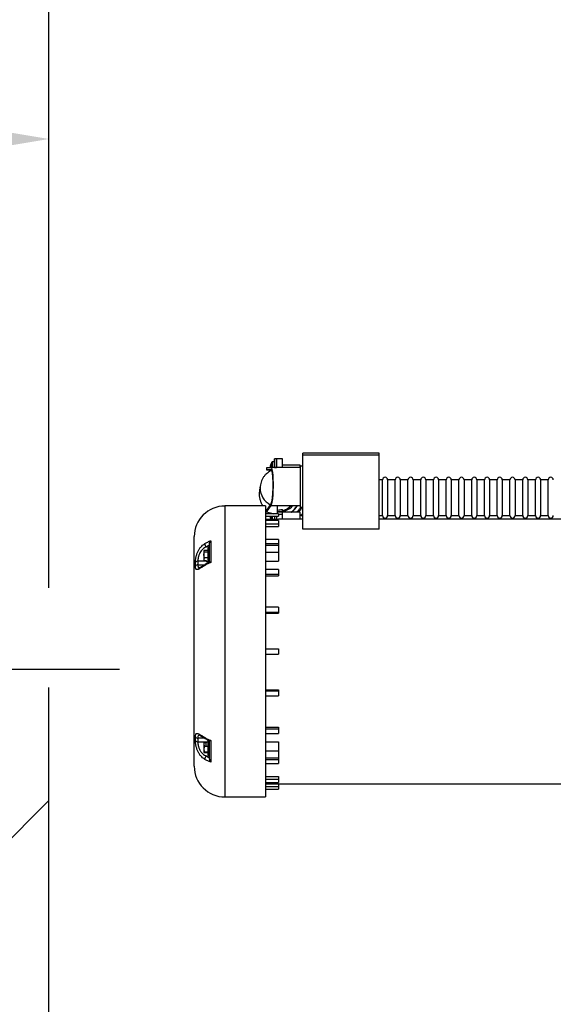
# Model space of a CAD drawing. Header units: inches. Extents: x 170 to 284, y 215 to 248.
# Tile 867 of 1056: x 235.267 to 235.71, y 225.312 to 226.129. Entities that reach past the tile are written whole.
import ezdxf

# ---------------------------------------------------------------- set-up
doc = ezdxf.new("R2010")
doc.units = ezdxf.units.IN
doc.header["$LTSCALE"] = 0.25
doc.header["$MEASUREMENT"] = 0
doc.layers.add('ANNOTATIONS', color=1, linetype='Continuous')
doc.layers.add('RH TOP OF HOOD', color=7, linetype='Continuous')
doc.styles.add('ARIAL', font='arial.ttf', dxfattribs={"height": 0.09375})
doc.dimstyles.new('STANDARD$0', dxfattribs={"dimtxt": 0.09375, "dimasz": 0.09375, "dimexe": 0.03125, "dimexo": 0.046875, "dimgap": 0.09, "dimtad": 0, "dimtih": 1, "dimtoh": 1, "dimdec": 4, "dimzin": 0, "dimdsep": 46, "dimtxsty": 'ARIAL', "dimcen": 0.09, "dimadec": 0, "dimazin": 0, "dimtfac": 1, "dimtdec": 4, "dimtofl": 0, "dimtmove": 0, "dimatfit": 1, "dimfxl": 1, "dimtolj": 1, "dimtzin": 0, "dimarcsym": 0})

# ---------------------------------------------------------------- blocks, each defined once
blk = doc.blocks.new('*D109')
at = {"layer": 'ANNOTATIONS', "color": 0, "lineweight": -2, "transparency": 16777216}
for p, q in [((234.62275, 225.3844), (234.62275, 225.47815)), ((235.25248, 225.29065), (234.5915, 225.29065)), ((235.78377, 225.23798), (234.5915, 225.23798)), ((234.62275, 225.14423), (234.62275, 225.05048)), ((234.62275, 225.05048), (234.529, 225.05048))]:
    blk.add_line(p, q, dxfattribs=at)
at = {"layer": 'ANNOTATIONS', "color": 0, "transparency": 16777216}
for points in [[(234.60713, 225.3844), (234.63838, 225.3844), (234.62275, 225.29065)], [(234.60713, 225.14423), (234.63838, 225.14423), (234.62275, 225.23798)]]:
    blk.add_solid(points, dxfattribs=at)
at = {"layer": 'defpoints', "color": 0, "transparency": 16777216}
for p in [(235.29936, 225.29065), (234.62275, 225.23798), (235.83065, 225.23798)]:
    blk.add_point(p, dxfattribs=at)
at = {"layer": 'ANNOTATIONS', "color": 0, "transparency": 16777216, "insert": (234.2751, 225.05048), "char_height": 0.09375, "attachment_point": 5, "style": 'ARIAL'}
blk.add_mtext('\\A1;2 5/8"', dxfattribs=at)
blk = doc.blocks.new('*D110')
at = {"layer": 'ANNOTATIONS', "color": 0, "lineweight": -2, "transparency": 16777216}
for p, q in [((235.29107, 225.65769), (235.29107, 226.39157)), ((236.48474, 225.58177), (236.48474, 226.39157)), ((235.38482, 226.36032), (235.57763, 226.36032)), ((236.39099, 226.36032), (236.19818, 226.36032))]:
    blk.add_line(p, q, dxfattribs=at)
at = {"layer": 'ANNOTATIONS', "color": 0, "transparency": 16777216}
for points in [[(235.38482, 226.37595), (235.38482, 226.3447), (235.29107, 226.36032)], [(236.39099, 226.37595), (236.39099, 226.3447), (236.48474, 226.36032)]]:
    blk.add_solid(points, dxfattribs=at)
at = {"layer": 'defpoints', "color": 0, "transparency": 16777216}
for p in [(236.48474, 226.36032), (235.29107, 225.61082), (236.48474, 225.53489)]:
    blk.add_point(p, dxfattribs=at)
at = {"layer": 'ANNOTATIONS', "color": 0, "transparency": 16777216, "insert": (235.88791, 226.36032), "char_height": 0.09375, "attachment_point": 5, "style": 'ARIAL'}
blk.add_mtext('\\A1;DIM "A"', dxfattribs=at)
blk = doc.blocks.new('*D111')
at = {"layer": 'ANNOTATIONS', "color": 0, "lineweight": -2, "transparency": 16777216}
for p, q in [((235.29107, 225.65769), (235.29107, 226.06155)), ((236.1899, 225.28162), (236.1899, 226.06155)), ((235.19732, 226.0303), (235.10357, 226.0303)), ((236.28365, 226.0303), (236.3774, 226.0303))]:
    blk.add_line(p, q, dxfattribs=at)
at = {"layer": 'ANNOTATIONS', "color": 0, "transparency": 16777216}
for points in [[(235.19732, 226.04593), (235.19732, 226.01468), (235.29107, 226.0303)], [(236.28365, 226.04593), (236.28365, 226.01468), (236.1899, 226.0303)]]:
    blk.add_solid(points, dxfattribs=at)
at = {"layer": 'defpoints', "color": 0, "transparency": 16777216}
for p in [(236.1899, 226.0303), (235.29107, 225.61082), (236.1899, 225.23475)]:
    blk.add_point(p, dxfattribs=at)
at = {"layer": 'ANNOTATIONS', "color": 0, "transparency": 16777216, "insert": (234.60196, 226.0303), "char_height": 0.09375, "attachment_point": 5, "style": 'ARIAL'}
blk.add_mtext('\\A1;PROJECTION', dxfattribs=at)

msp = doc.modelspace()

# ---------------------------------------------------------------- hatches: boundary and pattern name
at = {"layer": 'RH TOP OF HOOD'}
h = msp.add_hatch(dxfattribs=at)
h.set_pattern_fill('ANSI31', color=256, style=0)
h.set_pattern_definition([(45, (2.70792, 14.11108), (-0.08838835, 0.08838835), [])])
h.paths.add_polyline_path([(234.77545, 224.11334), (235.29107, 224.11334), (235.29107, 225.59007), (235.05458, 225.59007), (235.05458, 225.65473), (235.01616, 225.52137), (235.01616, 225.59007), (234.77545, 225.59007)])

# ---------------------------------------------------------------- linework, layer by layer
for p, q in [((235.56561, 225.76929), (235.50203, 225.76929)), ((235.50203, 225.76794), (235.50203, 225.76929)), ((235.56561, 225.76794), (235.56561, 225.76929)), ((235.47645, 225.75741), (235.47645, 225.76198)), ((235.47864, 225.76219), (235.47686, 225.76219)), ((235.47686, 225.75741), (235.47686, 225.76219)), ((235.48016, 225.7647), (235.47864, 225.7647)), ((235.47864, 225.75742), (235.47864, 225.7647)), ((235.48016, 225.75742), (235.48016, 225.7647)), ((235.48525, 225.76468), (235.48016, 225.76468)), ((235.48016, 225.76468), (235.48016, 225.75741)), ((235.48525, 225.75741), (235.48525, 225.76468)), ((235.50203, 225.70619), (235.50203, 225.76794)), ((235.50203, 225.76794), (235.56561, 225.76794)), ((235.56561, 225.70619), (235.56561, 225.76794)), ((235.47568, 225.75735), (235.47185, 225.75733)), ((235.47185, 225.75733), (235.47185, 225.75564)), ((235.47185, 225.75564), (235.47568, 225.75566)), ((235.476, 225.75564), (235.47185, 225.75564)), ((235.47568, 225.75566), (235.47597, 225.75566)), ((235.5, 225.75741), (235.47584, 225.75741)), ((235.47864, 225.75741), (235.47864, 225.75742)), ((235.47864, 225.75742), (235.48016, 225.75742)), ((235.48525, 225.75741), (235.48016, 225.75741)), ((235.48016, 225.75741), (235.48016, 225.75741)), ((235.49983, 225.75951), (235.48525, 225.75951)), ((235.48525, 225.75741), (235.48525, 225.75741)), ((235.49983, 225.75741), (235.49983, 225.75951)), ((235.50203, 225.75859), (235.5, 225.75859)), ((235.5, 225.75859), (235.5, 225.72468)), ((235.56828, 225.7473), (235.56561, 225.7473)), ((235.56828, 225.71763), (235.56828, 225.7473)), ((235.57887, 225.7473), (235.57251, 225.7473)), ((235.57251, 225.7473), (235.57251, 225.73376)), ((235.57887, 225.71763), (235.57887, 225.7473)), ((235.58947, 225.7473), (235.58311, 225.7473)), ((235.58311, 225.7473), (235.58311, 225.73376)), ((235.58947, 225.71763), (235.58947, 225.7473)), ((235.60006, 225.7473), (235.59371, 225.7473)), ((235.59371, 225.7473), (235.59371, 225.73376)), ((235.60006, 225.71763), (235.60006, 225.7473)), ((235.61066, 225.7473), (235.6043, 225.7473)), ((235.6043, 225.7473), (235.6043, 225.73376)), ((235.61066, 225.71763), (235.61066, 225.7473)), ((235.62126, 225.7473), (235.6149, 225.7473)), ((235.6149, 225.7473), (235.6149, 225.73376)), ((235.62126, 225.71763), (235.62126, 225.7473)), ((235.63185, 225.7473), (235.6255, 225.7473)), ((235.6255, 225.7473), (235.6255, 225.73376)), ((235.63185, 225.71763), (235.63185, 225.7473)), ((235.64245, 225.7473), (235.63609, 225.7473)), ((235.63609, 225.7473), (235.63609, 225.73376)), ((235.64245, 225.71763), (235.64245, 225.7473)), ((235.65305, 225.7473), (235.64669, 225.7473)), ((235.64669, 225.7473), (235.64669, 225.73376)), ((235.65305, 225.71763), (235.65305, 225.7473)), ((235.66364, 225.7473), (235.65729, 225.7473)), ((235.65729, 225.7473), (235.65729, 225.73376)), ((235.66364, 225.71763), (235.66364, 225.7473)), ((235.67424, 225.7473), (235.66788, 225.7473)), ((235.66788, 225.7473), (235.66788, 225.73376)), ((235.67424, 225.71763), (235.67424, 225.7473)), ((235.68484, 225.7473), (235.67848, 225.7473)), ((235.67848, 225.7473), (235.67848, 225.73376)), ((235.68484, 225.71763), (235.68484, 225.7473)), ((235.69543, 225.7473), (235.68908, 225.7473)), ((235.68908, 225.7473), (235.68908, 225.73376)), ((235.69543, 225.71763), (235.69543, 225.7473)), ((235.70603, 225.7473), (235.69967, 225.7473)), ((235.69967, 225.7473), (235.69967, 225.73376)), ((235.70603, 225.71763), (235.70603, 225.7473)), ((235.4666, 225.7405), (235.46661, 225.74115)), ((235.4666, 225.7405), (235.4666, 225.73676)), ((235.47568, 225.72762), (235.47185, 225.72211)), ((235.57251, 225.73376), (235.57251, 225.71763)), ((235.58311, 225.73376), (235.58311, 225.71763)), ((235.59371, 225.73376), (235.59371, 225.71763)), ((235.6043, 225.73376), (235.6043, 225.71763)), ((235.6149, 225.73376), (235.6149, 225.71763)), ((235.6255, 225.73376), (235.6255, 225.71763)), ((235.63609, 225.73376), (235.63609, 225.71763)), ((235.64669, 225.73376), (235.64669, 225.71763)), ((235.65729, 225.73376), (235.65729, 225.71763)), ((235.66788, 225.73376), (235.66788, 225.71763)), ((235.67848, 225.73376), (235.67848, 225.71763)), ((235.68908, 225.73376), (235.68908, 225.71763)), ((235.69967, 225.73376), (235.69967, 225.71763)), ((235.47118, 225.72555), (235.43727, 225.72555)), ((235.43727, 225.72555), (235.43727, 225.69016)), ((235.47118, 225.72555), (235.47118, 225.69311)), ((235.47118, 225.72323), (235.47206, 225.7224)), ((235.48177, 225.7191), (235.47118, 225.7191)), ((235.47185, 225.72042), (235.47568, 225.72593)), ((235.47185, 225.72211), (235.47185, 225.72042)), ((235.47748, 225.7191), (235.47185, 225.72042)), ((235.47568, 225.72593), (235.48101, 225.72593)), ((235.47645, 225.7191), (235.47645, 225.71935)), ((235.47686, 225.71933), (235.47737, 225.7191)), ((235.47686, 225.7191), (235.47686, 225.71925)), ((235.48101, 225.7191), (235.48101, 225.72593)), ((235.49983, 225.72048), (235.48101, 225.72048)), ((235.48177, 225.7191), (235.48177, 225.71698)), ((235.48238, 225.72587), (235.5, 225.72587)), ((235.48525, 225.71839), (235.48525, 225.72277)), ((235.49983, 225.71492), (235.49983, 225.72048)), ((235.5, 225.72468), (235.50203, 225.72468)), ((235.47118, 225.71698), (235.48177, 225.71698)), ((235.47118, 225.71459), (235.48177, 225.71459)), ((235.48177, 225.71361), (235.47118, 225.71361)), ((235.47645, 225.71459), (235.47645, 225.71698)), ((235.47686, 225.71459), (235.47686, 225.71698)), ((235.47864, 225.71698), (235.47864, 225.71459)), ((235.48016, 225.71698), (235.48016, 225.71459)), ((235.48016, 225.71698), (235.48016, 225.71459)), ((235.48525, 225.71839), (235.48177, 225.71839)), ((235.50203, 225.71461), (235.48177, 225.71461)), ((235.48177, 225.71459), (235.48177, 225.71461)), ((235.48177, 225.71361), (235.48177, 225.71084)), ((235.48525, 225.71461), (235.48525, 225.71839)), ((235.48525, 225.71492), (235.49983, 225.71492)), ((235.56561, 225.71763), (235.56828, 225.71763)), ((235.79178, 225.71461), (235.56561, 225.71461)), ((235.57251, 225.71763), (235.57887, 225.71763)), ((235.58311, 225.71763), (235.58947, 225.71763)), ((235.59371, 225.71763), (235.60006, 225.71763)), ((235.6043, 225.71763), (235.61066, 225.71763)), ((235.6149, 225.71763), (235.62126, 225.71763)), ((235.6255, 225.71763), (235.63185, 225.71763)), ((235.63609, 225.71763), (235.64245, 225.71763)), ((235.64669, 225.71763), (235.65305, 225.71763)), ((235.65729, 225.71763), (235.66364, 225.71763)), ((235.66788, 225.71763), (235.67424, 225.71763)), ((235.67848, 225.71763), (235.68484, 225.71763)), ((235.68908, 225.71763), (235.69543, 225.71763)), ((235.69967, 225.71763), (235.70603, 225.71763)), ((235.47118, 225.71084), (235.48177, 225.71084)), ((235.47118, 225.70856), (235.48177, 225.70856)), ((235.48177, 225.71084), (235.48177, 225.70856)), ((235.56561, 225.70619), (235.50203, 225.70619)), ((235.41184, 225.67218), (235.41184, 225.70011)), ((235.42566, 225.69676), (235.42566, 225.67862)), ((235.48177, 225.69767), (235.47118, 225.69767)), ((235.48177, 225.69767), (235.48177, 225.6943)), ((235.41977, 225.68832), (235.41977, 225.68049)), ((235.4218, 225.68858), (235.41995, 225.68858)), ((235.42028, 225.68749), (235.4235, 225.68749)), ((235.4218, 225.68894), (235.4235, 225.68894)), ((235.4218, 225.68894), (235.4218, 225.68858)), ((235.42192, 225.69166), (235.42455, 225.69166)), ((235.42455, 225.69053), (235.4235, 225.69053)), ((235.4235, 225.68557), (235.4235, 225.69053)), ((235.42455, 225.69053), (235.42455, 225.69428)), ((235.42455, 225.68557), (235.42455, 225.69053)), ((235.43727, 225.69016), (235.43727, 225.48395)), ((235.47118, 225.6943), (235.48177, 225.6943)), ((235.47118, 225.69311), (235.47118, 225.68711)), ((235.47118, 225.69311), (235.48177, 225.69311)), ((235.47118, 225.68711), (235.47118, 225.52238)), ((235.47118, 225.68711), (235.48177, 225.68711)), ((235.48177, 225.6943), (235.48177, 225.69311)), ((235.48177, 225.69311), (235.48177, 225.68711)), ((235.48177, 225.68711), (235.48177, 225.67977)), ((235.4218, 225.67967), (235.41478, 225.67967)), ((235.41995, 225.68023), (235.4218, 225.68023)), ((235.4218, 225.67976), (235.41995, 225.67976)), ((235.42028, 225.68272), (235.4235, 225.68272)), ((235.4218, 225.68023), (235.4218, 225.6794)), ((235.4218, 225.6794), (235.4235, 225.6794)), ((235.4235, 225.67832), (235.4235, 225.68557)), ((235.42464, 225.67887), (235.42428, 225.67872)), ((235.42455, 225.68319), (235.42455, 225.68557)), ((235.42455, 225.67879), (235.42455, 225.68319)), ((235.47118, 225.67977), (235.48177, 225.67977)), ((235.41184, 225.50938), (235.41184, 225.67218)), ((235.41478, 225.67668), (235.42038, 225.67668)), ((235.42091, 225.677), (235.42085, 225.67697)), ((235.48177, 225.67284), (235.47118, 225.67284)), ((235.48177, 225.67284), (235.48177, 225.669)), ((235.47118, 225.669), (235.48177, 225.669)), ((235.47118, 225.6676), (235.48177, 225.6676)), ((235.48177, 225.669), (235.48177, 225.6676)), ((235.48177, 225.64155), (235.47118, 225.64155)), ((235.47118, 225.63741), (235.48177, 225.63741)), ((235.48177, 225.64155), (235.48177, 225.63741)), ((235.48177, 225.63741), (235.48177, 225.63667)), ((235.47118, 225.63667), (235.48177, 225.63667)), ((235.47118, 225.60687), (235.48177, 225.60687)), ((235.48177, 225.60687), (235.48177, 225.60263)), ((235.47118, 225.60263), (235.48177, 225.60263)), ((235.05458, 225.59007), (235.34977, 225.59007)), ((235.29107, 220.09171), (235.29107, 225.57472)), ((235.47118, 225.57282), (235.48177, 225.57282)), ((235.47118, 225.57208), (235.48177, 225.57208)), ((235.48177, 225.57282), (235.48177, 225.57208)), ((235.48177, 225.57208), (235.48177, 225.56794)), ((235.47118, 225.56794), (235.48177, 225.56794)), ((235.47118, 225.5419), (235.48177, 225.5419)), ((235.47118, 225.54049), (235.48177, 225.54049)), ((235.48177, 225.5419), (235.48177, 225.54049)), ((235.48177, 225.54049), (235.48177, 225.53665)), ((235.42039, 225.53281), (235.41478, 225.53281)), ((235.42085, 225.53252), (235.42089, 225.5325)), ((235.4235, 225.51896), (235.4235, 225.53119)), ((235.47118, 225.53665), (235.48177, 225.53665)), ((235.41478, 225.52982), (235.4235, 225.52982)), ((235.41977, 225.52947), (235.41977, 225.52944)), ((235.41977, 225.52944), (235.41977, 225.52864)), ((235.41977, 225.52864), (235.41977, 225.52121)), ((235.41995, 225.52969), (235.4218, 225.52969)), ((235.4218, 225.52889), (235.41995, 225.52889)), ((235.42028, 225.526), (235.4235, 225.526)), ((235.4218, 225.52986), (235.4218, 225.52889)), ((235.4218, 225.526), (235.4218, 225.52889)), ((235.42433, 225.53076), (235.42464, 225.53063)), ((235.42455, 225.5263), (235.42455, 225.5307)), ((235.42455, 225.51896), (235.42455, 225.5263)), ((235.42566, 225.53088), (235.42566, 225.51273)), ((235.47118, 225.52972), (235.48177, 225.52972)), ((235.48177, 225.52972), (235.48177, 225.52238)), ((235.41995, 225.52095), (235.4218, 225.52095)), ((235.42028, 225.52146), (235.4235, 225.52146)), ((235.4218, 225.52095), (235.4218, 225.52079)), ((235.4218, 225.52079), (235.4235, 225.52079)), ((235.42455, 225.51783), (235.42192, 225.51783)), ((235.4235, 225.51896), (235.42455, 225.51896)), ((235.42455, 225.51521), (235.42455, 225.51896)), ((235.47118, 225.52238), (235.47118, 225.51638)), ((235.47118, 225.52238), (235.48177, 225.52238)), ((235.47118, 225.51638), (235.47118, 225.48395)), ((235.47118, 225.51638), (235.48177, 225.51638)), ((235.47118, 225.51519), (235.48177, 225.51519)), ((235.48177, 225.52238), (235.48177, 225.51638)), ((235.48177, 225.51638), (235.48177, 225.51519)), ((235.48177, 225.51519), (235.48177, 225.51182)), ((235.47118, 225.51182), (235.48177, 225.51182)), ((235.47118, 225.50093), (235.48177, 225.50093)), ((235.47118, 225.49866), (235.48177, 225.49866)), ((235.48177, 225.50093), (235.48177, 225.49866)), ((235.48177, 225.49866), (235.48177, 225.49588)), ((235.47118, 225.49588), (235.48177, 225.49588)), ((235.47118, 225.4949), (235.48177, 225.4949)), ((235.47118, 225.49251), (235.48177, 225.49251)), ((235.47118, 225.49039), (235.48177, 225.49039)), ((235.48177, 225.4949), (235.48177, 225.49251)), ((235.48177, 225.49488), (235.79178, 225.49488)), ((235.48177, 225.49251), (235.48177, 225.49039)), ((235.43727, 225.48395), (235.47118, 225.48395))]:
    msp.add_line(p, q, dxfattribs=at)
at = {"layer": 'RH TOP OF HOOD', "flags": 128}
msp.add_lwpolyline([(235.4753, 225.71464), (235.47529, 225.71463), (235.47529, 225.71463), (235.47528, 225.71463), (235.47528, 225.71463), (235.47528, 225.71463), (235.47529, 225.71463), (235.47529, 225.71464), (235.4753, 225.71465)], dxfattribs=at)
at = {"layer": 'RH TOP OF HOOD'}
for centre, radius, start, end in [((235.48363, 225.75673), 0.0089, 143.83324, 167.26867), ((235.47686, 225.76168), 0.000509, 90, 143.83324), ((235.48256, 225.75697), 0.00779, 167.27147, 175.271), ((235.47622, 225.75722), 0.00148, 128.27736, 164.64127), ((235.48276, 225.75648), 0.008, 169.94839, 173.82632), ((235.48256, 225.75649), 0.00779, 186.24842, 192.72924), ((235.48287, 225.757), 0.00811, 189.65773, 197.23785), ((235.48477, 225.75778), 0.00948, 176.34748, 182.65924), ((235.57039, 225.7473), 0.00212, 0, 180), ((235.58099, 225.7473), 0.00212, 0, 180), ((235.59159, 225.7473), 0.00212, 360, 180), ((235.60218, 225.7473), 0.00212, 360, 180), ((235.61278, 225.7473), 0.00212, 0, 180), ((235.62338, 225.7473), 0.00212, 0, 180), ((235.63397, 225.7473), 0.00212, 0, 180), ((235.64457, 225.7473), 0.00212, 360, 180), ((235.65517, 225.7473), 0.00212, 0, 180), ((235.66576, 225.7473), 0.00212, 0, 180), ((235.67636, 225.7473), 0.00212, 360, 180), ((235.68696, 225.7473), 0.00212, 360, 180), ((235.69755, 225.7473), 0.00212, 0, 180), ((235.70815, 225.7473), 0.00212, 0, 180), ((235.48221, 225.74051), 0.01562, 180.04616, 242.52334), ((235.43727, 225.70011), 0.02543, 90, 180), ((235.48369, 225.7177), 0.00892, 167.15922, 170.98274), ((235.48369, 225.71769), 0.00893, 167.08678, 170.90372), ((235.48275, 225.73578), 0.01487, 263.25856, 318.20427), ((235.48101, 225.73802), 0.01582, 269.99915, 285.53614), ((235.48103, 225.73688), 0.01578, 285.52092, 315.75844), ((235.48106, 225.73686), 0.0198, 304.17228, 326.29067), ((235.48106, 225.73656), 0.0198, 305.66447, 327.31447), ((235.48368, 225.71769), 0.00892, 184.43136, 200.01226), ((235.57039, 225.71763), 0.00212, 180, 0), ((235.58099, 225.71763), 0.00212, 180, 0), ((235.59159, 225.71763), 0.00212, 180, 0), ((235.60218, 225.71763), 0.00212, 180, 0), ((235.61278, 225.71763), 0.00212, 180, 0), ((235.62338, 225.71763), 0.00212, 180, 0), ((235.63397, 225.71763), 0.00212, 180, 0), ((235.64457, 225.71763), 0.00212, 180, 0), ((235.65517, 225.71763), 0.00212, 180, 0), ((235.66576, 225.71763), 0.00212, 180, 0), ((235.67636, 225.71763), 0.00212, 180, 0), ((235.68696, 225.71763), 0.00212, 180, 0), ((235.69755, 225.71763), 0.00212, 180, 0), ((235.70815, 225.71763), 0.00212, 180, 0), ((235.42417, 225.69446), 0.00359, 182.46254, 231.17813), ((235.41461, 225.67763), 0.00205, 85.16388, 150.52855), ((235.41463, 225.67462), 0.00207, 85.75838, 150.68947), ((235.42134, 225.67637), 0.000774, 129.09619, 192.90103), ((235.41463, 225.53488), 0.00207, 209.31053, 274.24162), ((235.42134, 225.53312), 0.000774, 167.08508, 231.00526), ((235.41461, 225.53186), 0.00205, 209.47145, 274.83612), ((235.42417, 225.51504), 0.00359, 128.82187, 177.53746), ((235.43727, 225.50938), 0.02543, 180, 270)]:
    msp.add_arc(centre, radius, start, end, dxfattribs=at)
for centre, major_axis, ratio, start_param, end_param in [((235.47568, 225.74164), (0.00017, 0.01577), 0.120086, 3.230139, 6.371732), ((235.47568, 225.74164), (0.00015, 0.01407), 0.120086, 3.230139, 6.371732), ((235.48101, 225.74164), (-0.01163, 0.01163), 0.916331, 2.312561, 2.399828)]:
    msp.add_ellipse(centre, major_axis=major_axis, ratio=ratio, start_param=start_param, end_param=end_param, dxfattribs=at)
for points, knots in [([(235.47629, 225.75512), (235.47593, 225.75496), (235.47499, 225.75455), (235.47345, 225.7536), (235.47175, 225.75227), (235.47018, 225.75062), (235.46882, 225.7487), (235.46774, 225.74656), (235.46699, 225.74425), (235.46664, 225.7422), (235.46661, 225.74094), (235.4666, 225.7405)], [0, 0, 0, 0, 0.069337, 0.179912, 0.29718, 0.419049, 0.544207, 0.671515, 0.800113, 0.929453, 1, 1, 1, 1]), ([(235.4666, 225.74046), (235.46644, 225.73999), (235.46602, 225.73868), (235.46576, 225.73641), (235.46582, 225.73374), (235.46631, 225.7311), (235.46722, 225.7286), (235.46817, 225.72672), (235.46892, 225.72579), (235.46912, 225.72555)], [0, 0, 0, 0, 0.093774, 0.263334, 0.432884, 0.602428, 0.77197, 0.941517, 1, 1, 1, 1]), ([(235.49701, 225.72048), (235.49755, 225.72101), (235.4987, 225.72211), (235.4998, 225.72357), (235.50029, 225.72451), (235.50037, 225.72468)], [0, 0, 0, 0, 0.427364, 0.89718, 1, 1, 1, 1]), ([(235.50122, 225.72468), (235.50061, 225.72347), (235.49971, 225.72169), (235.49845, 225.72077), (235.49805, 225.72048)], [0, 0, 0, 0, 0.67959, 1, 1, 1, 1]), ([(235.49983, 225.71764), (235.50028, 225.71793), (235.50107, 225.71846), (235.50174, 225.71921), (235.50203, 225.71954)], [0, 0, 0, 0, 0.56664, 1, 1, 1, 1]), ([(235.5003, 225.71799), (235.50064, 225.71797), (235.50121, 225.71794), (235.5018, 225.71792), (235.50203, 225.71791)], [0, 0, 0, 0, 0.6112987, 1, 1, 1, 1]), ([(235.50081, 225.71796), (235.50109, 225.71757), (235.50144, 225.71707), (235.50193, 225.71675), (235.50203, 225.71668)], [0, 0, 0, 0, 0.79478, 1, 1, 1, 1]), ([(235.42059, 225.6943), (235.42136, 225.69478), (235.42217, 225.69523), (235.42386, 225.69605), (235.42474, 225.69642), (235.42566, 225.69676)], [0, 0, 0, 0, 0.5, 0.5, 1, 1, 1, 1]), ([(235.42455, 225.69428), (235.42455, 225.69451), (235.42458, 225.69474), (235.4247, 225.69519), (235.42478, 225.69542), (235.42508, 225.69605), (235.42535, 225.69644), (235.42566, 225.69676)], [0, 0, 0, 0, 0.25, 0.25, 0.5, 0.5, 1, 1, 1, 1]), ([(235.41283, 225.67864), (235.41283, 225.67923), (235.41287, 225.67988), (235.41302, 225.6813), (235.41312, 225.68205), (235.41335, 225.6832), (235.41344, 225.6836), (235.41363, 225.68439), (235.41374, 225.68478), (235.4141, 225.68595), (235.41438, 225.68671), (235.41505, 225.68821), (235.41543, 225.68892), (235.41606, 225.68992), (235.41628, 225.69024), (235.41674, 225.69086), (235.41698, 225.69117), (235.41823, 225.6926), (235.41935, 225.69353), (235.42059, 225.6943)], [0, 0, 0, 0, 0.125, 0.125, 0.25, 0.25, 0.3125, 0.3125, 0.375, 0.375, 0.5, 0.5, 0.625, 0.625, 0.6875, 0.6875, 0.75, 0.75, 1, 1, 1, 1]), ([(235.42192, 225.69166), (235.42084, 225.69112), (235.41984, 225.69047), (235.41847, 225.68921), (235.41804, 225.68875), (235.41725, 225.68775), (235.41689, 225.68721), (235.41625, 225.68605), (235.41598, 225.68545), (235.41564, 225.68454), (235.41554, 225.68423), (235.41535, 225.68361), (235.41527, 225.68329), (235.41506, 225.68238), (235.41496, 225.68179), (235.41482, 225.68066), (235.41479, 225.68015), (235.41478, 225.67967)], [0, 0, 0, 0, 0.25, 0.25, 0.375, 0.375, 0.5, 0.5, 0.625, 0.625, 0.6875, 0.6875, 0.75, 0.75, 0.875, 0.875, 1, 1, 1, 1]), ([(235.41995, 225.68858), (235.41989, 225.68849), (235.41985, 225.6884), (235.41982, 225.68822), (235.41983, 225.68812), (235.41993, 225.68785), (235.42008, 225.68767), (235.42028, 225.68749)], [0, 0, 0, 0, 0.25, 0.25, 0.5, 0.5, 1, 1, 1, 1]), ([(235.42028, 225.68272), (235.42014, 225.6831), (235.42003, 225.6835), (235.41987, 225.6843), (235.41983, 225.6847), (235.41983, 225.68551), (235.41987, 225.68592), (235.42003, 225.68672), (235.42014, 225.68711), (235.42028, 225.68749)], [0, 0, 0, 0, 0.25, 0.25, 0.5, 0.5, 0.75, 0.75, 1, 1, 1, 1]), ([(235.42028, 225.68272), (235.42008, 225.68232), (235.41993, 225.68191), (235.41983, 225.68128), (235.41982, 225.68107), (235.41985, 225.68064), (235.41989, 225.68043), (235.41995, 225.68023)], [0, 0, 0, 0, 0.5, 0.5, 0.75, 0.75, 1, 1, 1, 1]), ([(235.42566, 225.67862), (235.42474, 225.67829), (235.42387, 225.67792), (235.42217, 225.67711), (235.42136, 225.67667), (235.42059, 225.6762)], [0, 0, 0, 0, 0.5, 0.5, 1, 1, 1, 1]), ([(235.42428, 225.67872), (235.42406, 225.67863), (235.42287, 225.67816), (235.42172, 225.67757), (235.42089, 225.67699), (235.42086, 225.67696)], [0, 0, 0, 0, 0.1786566, 0.9680464, 1, 1, 1, 1]), ([(235.42566, 225.67862), (235.42565, 225.67862), (235.42544, 225.67872), (235.42506, 225.67887), (235.42468, 225.67896), (235.42463, 225.67888), (235.42461, 225.67885)], [0, 0, 0, 0, 0.004537, 0.405772, 0.831055, 1, 1, 1, 1]), ([(235.42059, 225.6762), (235.41935, 225.67544), (235.41823, 225.67471), (235.41698, 225.67395), (235.41674, 225.67381), (235.41627, 225.67354), (235.41605, 225.67341), (235.41563, 225.67319), (235.41543, 225.6731), (235.41505, 225.67293), (235.41488, 225.67286), (235.41438, 225.67271), (235.41409, 225.67268), (235.41373, 225.67276), (235.41363, 225.67281), (235.41343, 225.67295), (235.41335, 225.67304), (235.4132, 225.67327), (235.41313, 225.67341), (235.41302, 225.67374), (235.41298, 225.67393), (235.41287, 225.67455), (235.41283, 225.67504), (235.41283, 225.67563)], [0, 0, 0, 0, 0.25, 0.25, 0.3125, 0.3125, 0.375, 0.375, 0.4375, 0.4375, 0.5, 0.5, 0.625, 0.625, 0.6875, 0.6875, 0.75, 0.75, 0.8125, 0.8125, 0.875, 0.875, 1, 1, 1, 1]), ([(235.41478, 225.67668), (235.41482, 225.67611), (235.41491, 225.67496), (235.41536, 225.67422), (235.41595, 225.67427), (235.41615, 225.67429)], [0, 0, 0, 0, 0.398331, 0.800028, 1, 1, 1, 1]), ([(235.42086, 225.67697), (235.42078, 225.67692), (235.4201, 225.67651), (235.41903, 225.67582), (235.41774, 225.67503), (235.41681, 225.67451), (235.41625, 225.67423), (235.41599, 225.67419), (235.41605, 225.67419), (235.41606, 225.67419)], [0, 0, 0, 0, 0.033566, 0.28404, 0.503887, 0.69144, 0.847748, 0.986887, 1, 1, 1, 1]), ([(235.41283, 225.53386), (235.41283, 225.53445), (235.41287, 225.53495), (235.41302, 225.53579), (235.41312, 225.53611), (235.41335, 225.53645), (235.41344, 225.53655), (235.41363, 225.53669), (235.41374, 225.53673), (235.4141, 225.53681), (235.41438, 225.53678), (235.41505, 225.53658), (235.41543, 225.53641), (235.41606, 225.53608), (235.41628, 225.53595), (235.41674, 225.53568), (235.41698, 225.53554), (235.41823, 225.53478), (235.41935, 225.53406), (235.42059, 225.5333)], [0, 0, 0, 0, 0.125, 0.125, 0.25, 0.25, 0.3125, 0.3125, 0.375, 0.375, 0.5, 0.5, 0.625, 0.625, 0.6875, 0.6875, 0.75, 0.75, 1, 1, 1, 1]), ([(235.41615, 225.53519), (235.41587, 225.53519), (235.41523, 225.53519), (235.41487, 225.5343), (235.41481, 225.53326), (235.41478, 225.53281)], [0, 0, 0, 0, 0.293608, 0.696486, 1, 1, 1, 1]), ([(235.4161, 225.53529), (235.41609, 225.53529), (235.41606, 225.5353), (235.41647, 225.53516), (235.41714, 225.53481), (235.41815, 225.53421), (235.4194, 225.53343), (235.42038, 225.53282), (235.42086, 225.53252)], [0, 0, 0, 0, 0.077117, 0.21911, 0.378252, 0.569057, 0.787162, 1, 1, 1, 1]), ([(235.42059, 225.5333), (235.42136, 225.53282), (235.42217, 225.53238), (235.42386, 225.53158), (235.42474, 225.53121), (235.42566, 225.53088)], [0, 0, 0, 0, 0.5, 0.5, 1, 1, 1, 1]), ([(235.42086, 225.53253), (235.42164, 225.53206), (235.42274, 225.5314), (235.42398, 225.5309), (235.42433, 225.53076)], [0, 0, 0, 0, 0.714664, 1, 1, 1, 1]), ([(235.42059, 225.51519), (235.41935, 225.51596), (235.41823, 225.5169), (235.41698, 225.51833), (235.41674, 225.51863), (235.41627, 225.51926), (235.41605, 225.51958), (235.41563, 225.52025), (235.41543, 225.52059), (235.41505, 225.5213), (235.41488, 225.52167), (235.41438, 225.52278), (235.41409, 225.52355), (235.41373, 225.52473), (235.41363, 225.52513), (235.41343, 225.52591), (235.41335, 225.5263), (235.4132, 225.52707), (235.41313, 225.52745), (235.41302, 225.5282), (235.41298, 225.52856), (235.41287, 225.52962), (235.41283, 225.53026), (235.41283, 225.53085)], [0, 0, 0, 0, 0.25, 0.25, 0.3125, 0.3125, 0.375, 0.375, 0.4375, 0.4375, 0.5, 0.5, 0.625, 0.625, 0.6875, 0.6875, 0.75, 0.75, 0.8125, 0.8125, 0.875, 0.875, 1, 1, 1, 1]), ([(235.41478, 225.52982), (235.41479, 225.52935), (235.41482, 225.52883), (235.41492, 225.528), (235.41496, 225.52771), (235.41507, 225.52711), (235.41513, 225.52681), (235.41527, 225.52621), (235.41535, 225.5259), (235.41553, 225.52528), (235.41564, 225.52497), (235.41598, 225.52404), (235.41625, 225.52345), (235.41673, 225.52258), (235.4169, 225.5223), (235.41726, 225.52176), (235.41745, 225.5215), (235.41804, 225.52075), (235.41847, 225.52028), (235.41984, 225.51903), (235.42084, 225.51837), (235.42192, 225.51783)], [0, 0, 0, 0, 0.125, 0.125, 0.1875, 0.1875, 0.25, 0.25, 0.3125, 0.3125, 0.375, 0.375, 0.5, 0.5, 0.5625, 0.5625, 0.625, 0.625, 0.75, 0.75, 1, 1, 1, 1]), ([(235.41995, 225.52889), (235.41989, 225.52865), (235.41985, 225.52841), (235.41982, 225.52792), (235.41983, 225.52767), (235.41993, 225.52694), (235.42008, 225.52646), (235.42028, 225.526)], [0, 0, 0, 0, 0.25, 0.25, 0.5, 0.5, 1, 1, 1, 1]), ([(235.42028, 225.526), (235.42014, 225.52563), (235.42003, 225.52525), (235.41987, 225.5245), (235.41983, 225.52412), (235.41983, 225.52335), (235.41987, 225.52295), (235.42003, 225.5222), (235.42014, 225.52183), (235.42028, 225.52146)], [0, 0, 0, 0, 0.25, 0.25, 0.5, 0.5, 0.75, 0.75, 1, 1, 1, 1]), ([(235.42566, 225.53088), (235.42565, 225.53087), (235.42544, 225.53077), (235.42505, 225.53062), (235.42468, 225.53053), (235.42462, 225.53062), (235.4246, 225.53065)], [0, 0, 0, 0, 0.0044437, 0.3973988, 0.8139064, 1, 1, 1, 1]), ([(235.42028, 225.52146), (235.42008, 225.52138), (235.41993, 225.5213), (235.41983, 225.52117), (235.41982, 225.52113), (235.41985, 225.52104), (235.41989, 225.521), (235.41995, 225.52095)], [0, 0, 0, 0, 0.5, 0.5, 0.75, 0.75, 1, 1, 1, 1]), ([(235.42566, 225.51273), (235.42474, 225.51307), (235.42387, 225.51344), (235.42217, 225.51426), (235.42136, 225.51471), (235.42059, 225.51519)], [0, 0, 0, 0, 0.5, 0.5, 1, 1, 1, 1]), ([(235.42455, 225.51521), (235.42455, 225.51498), (235.42458, 225.51475), (235.4247, 225.5143), (235.42478, 225.51408), (235.42508, 225.51344), (235.42535, 225.51306), (235.42566, 225.51273)], [0, 0, 0, 0, 0.25, 0.25, 0.5, 0.5, 1, 1, 1, 1])]:
    msp.add_open_spline(points, degree=3, knots=knots, dxfattribs=at)
for points in [[(235.41995, 225.68858), (235.41989, 225.68849), (235.41983, 225.6884), (235.41977, 225.68832)], [(235.42455, 225.69307), (235.42363, 225.69264), (235.42275, 225.69218), (235.42192, 225.69166)], [(235.41283, 225.67563), (235.41282, 225.67663), (235.41282, 225.67764), (235.41283, 225.67864)], [(235.41478, 225.67967), (235.41477, 225.67868), (235.41477, 225.67768), (235.41478, 225.67668)], [(235.41977, 225.68049), (235.41983, 225.6804), (235.41989, 225.68032), (235.41995, 225.68023)], [(235.41995, 225.67976), (235.41989, 225.67985), (235.41983, 225.67994), (235.41977, 225.68002)], [(235.41283, 225.53085), (235.41282, 225.53186), (235.41282, 225.53286), (235.41283, 225.53386)], [(235.41478, 225.53281), (235.41477, 225.53182), (235.41477, 225.53082), (235.41478, 225.52982)], [(235.41977, 225.52944), (235.41983, 225.52952), (235.41989, 225.5296), (235.41995, 225.52969)], [(235.41995, 225.52889), (235.41989, 225.52881), (235.41983, 225.52872), (235.41977, 225.52864)], [(235.42192, 225.51783), (235.42275, 225.51732), (235.42363, 225.51685), (235.42455, 225.51642)]]:
    msp.add_open_spline(points, degree=3, dxfattribs=at)

# ---------------------------------------------------------------- dimensions: what is measured, and where the dimension line sits
at = {"layer": 'ANNOTATIONS'}
dim = msp.add_linear_dim(base=(236.48474, 226.36032), p1=(235.29107, 225.61082), p2=(236.48474, 225.53489), text='DIM "A"', dimstyle='STANDARD$0', dxfattribs=at)
dim.commit()
dim.dimension.update_dxf_attribs({"geometry": '*D110', "text_midpoint": (235.88791, 226.36032)})
dim = msp.add_linear_dim(base=(236.1899, 226.0303), p1=(235.29107, 225.61082), p2=(236.1899, 225.23475), text='PROJECTION', dimstyle='STANDARD$0', dxfattribs=at)
dim.commit()
dim.dimension.update_dxf_attribs({"geometry": '*D111', "text_midpoint": (234.60196, 226.0303), "dimtype": 160})
dim = msp.add_linear_dim(base=(234.62275, 225.23798), p1=(235.29936, 225.29065), p2=(235.83065, 225.23798), angle=90, text='2 5/8"', dimstyle='STANDARD$0', dxfattribs=at)
dim.commit()
dim.dimension.update_dxf_attribs({"geometry": '*D109', "text_midpoint": (234.2751, 225.05048)})

doc.saveas('drawing.dxf')
